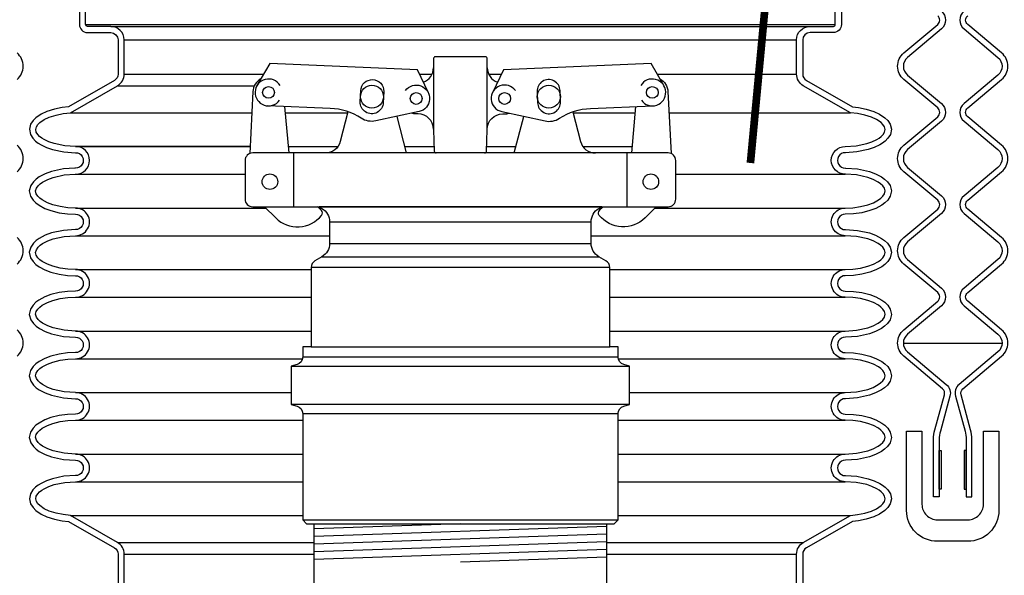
# Model space of a CAD drawing. Extents: x -169 to 7270, y -140 to 2984.
# Tile 615 of 656: x 6723 to 6739, y 971 to 980. Entities that reach past the tile are written whole.
import ezdxf

# ---------------------------------------------------------------- set-up
doc = ezdxf.new("R2010")
doc.units = 0
doc.header["$MEASUREMENT"] = 0
doc.header["$PDSIZE"] = 1
doc.layers.get('DEFPOINTS').update_dxf_attribs({"linetype": 'CONTINUOUS'})
for name, color, linetype in [('ADAPTOR', 3, 'CONTINUOUS'), ('DIM', 3, 'CONTINUOUS'), ('FILL-CAP', 1, 'CONTINUOUS'), ('FRP-SUMP', 2, 'CONTINUOUS'), ('GALV-4-PIPE', 4, 'CONTINUOUS'), ('MULTI-PORT-MANHOLE', 4, 'CONTINUOUS'), ('MULTI-PORT-SHROUD', 1, 'CONTINUOUS'), ('MULTI-PORT-SPILL-BUCKET', 1, 'CONTINUOUS'), ('MULTI-PORT-SPILL-BUCKET-SHROUD', 1, 'CONTINUOUS')]:
    doc.layers.add(name, color=color, linetype=linetype)
doc.styles.add('SIMPLEX', font='simplex')
doc.dimstyles.new('DIM64', dxfattribs={"dimscale": 64, "dimtxt": 0.09375, "dimasz": 0.09375, "dimexe": 0.0625, "dimexo": 0.0625, "dimgap": 0.046875, "dimtad": 1, "dimdec": 4, "dimzin": 3, "dimdsep": 46, "dimlunit": 4, "dimtxsty": 'SIMPLEX', "dimcen": 0, "dimclrd": 256, "dimclre": 256, "dimclrt": 256, "dimadec": 0, "dimazin": 0, "dimtfac": 1, "dimtdec": 4, "dimtmove": 0, "dimatfit": 3, "dimfxl": 1, "dimfrac": 2, "dimtolj": 1, "dimtzin": 0, "dimarcsym": 0})

# ---------------------------------------------------------------- blocks, each defined once
blk = doc.blocks.new('*D74')
at = {"layer": 'DEFPOINTS', "color": 0, "transparency": 16777216}
for p in [(7015.7, 978.296), (6391.694, 978.015), (6391.694, 700.523)]:
    blk.add_point(p, dxfattribs=at)
at = {"layer": 'DIM', "lineweight": -2, "transparency": 16777216}
for p, q in [((7015.7, 974.296), (7015.7, 696.523)), ((6391.694, 974.015), (6391.694, 696.523)), ((7009.7, 700.523), (6397.694, 700.523))]:
    blk.add_line(p, q, dxfattribs=at)
at = {"layer": 'DIM', "transparency": 16777216}
for points in [[(6397.694, 701.523), (6397.694, 699.523), (6391.694, 700.523)], [(7009.7, 701.523), (7009.7, 699.523), (7015.7, 700.523)]]:
    blk.add_solid(points, dxfattribs=at)
at = {"layer": 'DIM', "transparency": 16777216, "insert": (6703.697, 708.095), "char_height": 6, "attachment_point": 5, "style": 'SIMPLEX'}
blk.add_mtext('\\A1;52\'-0" (F.V. TANK SLAB)', dxfattribs=at)

msp = doc.modelspace()

# ---------------------------------------------------------------- linework, layer by layer
at = {"layer": 'ADAPTOR', "color": 7}
for p, q in [((6727.57544, 976.74487), (6731.82544, 976.74487)), ((6727.57544, 976.393), (6731.82598, 976.393)), ((6727.44985, 976.17677), (6731.95104, 976.17677)), ((6732.12673, 976.00217), (6727.27416, 976.00217)), ((6727.27416, 974.71031), (6732.12673, 974.71031)), ((6732.26294, 974.54418), (6727.13741, 974.54418)), ((6726.95044, 974.39781), (6732.45044, 974.39781)), ((6732.45045, 973.77281), (6726.95045, 973.77281)), ((6732.26348, 973.62231), (6727.13794, 973.62231)), ((6727.13805, 971.89761), (6732.26305, 971.89761))]:
    msp.add_line(p, q, dxfattribs=at)
at = {"layer": 'ADAPTOR', "linetype": 'Continuous'}
msp.add_lwpolyline([(6731.99775, 976.98881), (6727.40314, 976.98881), (6727.45085, 976.96114, -0.26744182), (6727.57544, 976.74487), (6727.57544, 976.39263, -0.26792575), (6727.45046, 976.17613), (6727.33665, 976.11041, 0.26792575), (6727.27416, 976.00217), (6727.27416, 974.71031), (6727.13794, 974.71031), (6727.13794, 974.54413, -0.33900864), (6727.04549, 974.42344), (6726.95044, 974.39781), (6726.95044, 973.77281), (6727.04549, 973.74718, -0.33899174), (6727.13794, 973.6265), (6727.13805, 971.89761), (6727.20055, 971.83511), (6732.20034, 971.83511), (6732.26284, 971.89761), (6732.26295, 973.6265, -0.33899174), (6732.3554, 973.74718), (6732.45045, 973.77281), (6732.45045, 974.39781), (6732.3554, 974.42344, -0.33900864), (6732.26295, 974.54413), (6732.26295, 974.71031), (6732.12673, 974.71031), (6732.12673, 976.00217, 0.26792575), (6732.06424, 976.11041), (6731.95043, 976.17613, -0.26792575), (6731.82545, 976.39263), (6731.82545, 976.74487, -0.26744182), (6731.95004, 976.96114), (6731.99775, 976.98881)], format="xyb", dxfattribs=at)
at = {"layer": 'FILL-CAP', "linetype": 'Continuous'}
for p, q in [((6726.91539, 977.86381), (6726.84951, 978.61793)), ((6732.4855, 977.86381), (6732.55138, 978.61793)), ((6729.26295, 978.24931), (6729.26295, 978.23881))]:
    msp.add_line(p, q, dxfattribs=at)
at = {"layer": 'FILL-CAP', "color": 2, "linetype": 'Continuous'}
for p, q in [((6728.82498, 977.86457), (6728.67225, 978.45874)), ((6730.57591, 977.86457), (6730.72864, 978.45874)), ((6726.99295, 976.98881), (6726.99295, 977.86381)), ((6732.40795, 976.98881), (6732.40795, 977.86381))]:
    msp.add_line(p, q, dxfattribs=at)
at = {"layer": 'FILL-CAP', "linetype": 'Continuous'}
for points in [[(6730.09467, 977.86381, 0.40402622), (6730.1259, 977.89397), (6730.13795, 978.23881), (6730.13795, 978.24931), (6730.13795, 979.39506, 0.41421356), (6730.1067, 979.42631), (6729.2942, 979.42631, 0.41421356), (6729.26295, 979.39506), (6729.26295, 978.23881), (6729.27499, 977.89397, 0.40402622), (6729.30622, 977.86381)], [(6726.4587, 979.06988, 0.2587825), (6726.32867, 978.86016), (6726.27772, 977.85434)], [(6732.94219, 979.06988, -0.2587825), (6733.07222, 978.86016), (6733.12317, 977.85434)], [(6728.80632, 978.87964, -1.44499019), (6729.02802, 978.53552), (6728.3256, 978.38393, -0.19970767), (6728.08987, 978.42723, 0.13452379), (6727.58629, 978.58769), (6726.57367, 978.62926)], [(6730.59457, 978.87964, 1.44499019), (6730.37287, 978.53552), (6731.07529, 978.38393, 0.19970767), (6731.31102, 978.42723, -0.13452379), (6731.8146, 978.58769), (6732.82722, 978.62926)]]:
    msp.add_lwpolyline(points, format="xyb", dxfattribs=at)
for points in [[(6729.17937, 978.84341), (6729.0011, 979.2177), (6726.60187, 979.31618), (6726.39352, 978.95775)], [(6733.00737, 978.95775), (6732.79902, 979.31618), (6730.39979, 979.2177), (6730.22152, 978.84341)]]:
    msp.add_lwpolyline(points, dxfattribs=at)
for points in [[(6728.07983, 978.87645, -1), (6728.45451, 978.86107), (6728.44713, 978.68122, -1.00000015), (6728.07244, 978.6966)], [(6731.32106, 978.87645, 1), (6730.94638, 978.86107), (6730.95376, 978.68122, 1.00000015), (6731.32845, 978.6966)], [(6733.07545, 976.98881, 0.41421356), (6733.20045, 977.11381), (6733.20045, 977.73881, 0.41421356), (6733.07545, 977.86381), (6726.32545, 977.86381, 0.41421356), (6726.20045, 977.73881), (6726.20045, 977.11381, 0.41421356), (6726.32545, 976.98881)]]:
    msp.add_lwpolyline(points, format="xyb", close=True, dxfattribs=at)
at = {"layer": 'FILL-CAP', "color": 2, "linetype": 'Continuous'}
for points in [[(6727.87283, 978.53337), (6727.74898, 978.05157, -0.34229985), (6727.50685, 977.86381)], [(6729.26295, 978.24931, 0.41421356), (6729.01295, 978.49931), (6728.98194, 978.49931, -0.08282474), (6728.90969, 978.50998)], [(6730.13795, 978.24931, -0.41421356), (6730.38795, 978.49931), (6730.41895, 978.49931, 0.08282474), (6730.4912, 978.50998)], [(6731.52806, 978.53337), (6731.65191, 978.05157, 0.34229985), (6731.89404, 977.86381)], [(6726.51762, 976.98881), (6726.70047, 976.80669, 0.44640039), (6727.44374, 976.84861, 0.36107386), (6727.44228, 976.92845, 0.04329968), (6727.38041, 976.98881)], [(6732.88327, 976.98881), (6732.70042, 976.80669, -0.44640039), (6731.95715, 976.84861, -0.36107386), (6731.95861, 976.92845, -0.04329968), (6732.02048, 976.98881)]]:
    msp.add_lwpolyline(points, format="xyb", dxfattribs=at)
at = {"layer": 'FILL-CAP', "color": 1, "linetype": 'Continuous'}
for centre, radius in [((6726.58264, 978.84782), 0.0955), ((6728.26348, 978.77883), 0.1875), ((6731.13741, 978.77883), 0.1875), ((6732.81825, 978.84782), 0.0955), ((6728.98195, 978.74931), 0.0955), ((6730.41895, 978.74931), 0.096), ((6726.60495, 977.39581), 0.126), ((6732.79595, 977.39581), 0.126)]:
    msp.add_circle(centre, radius, dxfattribs=at)
at = {"layer": 'FILL-CAP', "color": 2, "linetype": 'Continuous'}
for centre, start, end in [((6729.01295, 979.24931), 289.892293, 0), ((6730.38795, 979.24931), 180, 250.107707)]:
    msp.add_arc(centre, 0.25, start, end, dxfattribs=at)
at = {"layer": 'FILL-CAP', "linetype": 'Continuous'}
for centre, start, end in [((6726.58272, 978.84782), 31.207476, 324.090131), ((6732.81817, 978.84782), 215.909869, 148.792524)]:
    msp.add_arc(centre, 0.2188, start, end, dxfattribs=at)
at = {"layer": 'FRP-SUMP'}
msp.add_lwpolyline([(6737.20045, 973.34109), (6737.20045, 972.15031, 0.41588828), (6737.45187, 971.90032, -0.00101043), (6737.70045, 971.90124, -0.00101043), (6737.94902, 971.90032, 0.41588828), (6738.20045, 972.15031), (6738.20045, 973.34109), (6738.45017, 973.34109), (6738.45017, 972.05054, -0.41546764), (6737.94803, 971.55055, 0.00103576), (6737.70045, 971.55109, 0.00103576), (6737.45286, 971.55055, -0.41546764), (6736.95072, 972.05054), (6736.95072, 973.34109)], format="xyb", close=True, dxfattribs=at)
at = {"layer": 'GALV-4-PIPE', "color": 7}
for p, q in [((6729.70045, 971.83511), (6727.32545, 971.75511)), ((6732.07545, 971.79003), (6727.32545, 971.63004)), ((6732.07545, 971.66496), (6727.32545, 971.50497)), ((6732.07545, 971.53989), (6727.32545, 971.3799)), ((6732.07545, 971.41482), (6727.32545, 971.25483)), ((6732.07545, 971.28975), (6729.70045, 971.20975))]:
    msp.add_line(p, q, dxfattribs=at)
at = {"layer": 'GALV-4-PIPE', "linetype": 'Continuous'}
msp.add_lwpolyline([(6727.32545, 969.48473), (6727.32545, 971.83511), (6732.07545, 971.83511), (6732.07545, 969.48473, -0.41421356), (6732.02857, 969.43786), (6727.37232, 969.43786, -0.41421356)], format="xyb", close=True, dxfattribs=at)
at = {"layer": 'MULTI-PORT-MANHOLE', "color": 7, "linetype": 'Continuous'}
msp.add_line((6738.50229, 974.76471), (6736.8986, 974.76471), dxfattribs=at)
at = {"layer": 'MULTI-PORT-SHROUD', "color": 1, "linetype": 'Continuous'}
for points in [[(6737.51683, 980.16718, -0.46630905), (6737.51683, 979.87992), (6736.96537, 979.41718, 0.46630905), (6736.96537, 979.12992), (6737.51683, 978.66718, -0.46630905), (6737.51683, 978.37992), (6736.96537, 977.91718, 0.46630905), (6736.96537, 977.62992), (6737.51683, 977.16718, -0.46630905), (6737.51683, 976.87992), (6736.96537, 976.41718, 0.46630905), (6736.96537, 976.12992), (6737.51683, 975.66718, -0.46630905), (6737.51683, 975.37992), (6736.96537, 974.91718, 0.46630785), (6736.96537, 974.62992), (6737.59583, 974.10089, -0.29327778), (6737.65609, 973.90753), (6737.4996, 973.33865)], [(6737.88406, 980.16718, 0.46630905), (6737.88406, 979.87992), (6738.43552, 979.41718, -0.46630905), (6738.43552, 979.12992), (6737.88406, 978.66718, 0.46630905), (6737.88406, 978.37992), (6738.43552, 977.91718, -0.46630905), (6738.43552, 977.62992), (6737.88406, 977.16718, 0.46630905), (6737.88406, 976.87992), (6738.43552, 976.41718, -0.46630905), (6738.43552, 976.12992), (6737.88406, 975.66718, 0.46630905), (6737.88406, 975.37992), (6738.43552, 974.91718, -0.46630785), (6738.43552, 974.62992), (6737.80506, 974.10089, 0.29327778), (6737.7448, 973.90753), (6737.90129, 973.33865)], [(6737.4996, 973.33865, 0.06721269), (6737.4817, 973.20603), (6737.4817, 972.27355), (6737.38795, 972.27355), (6737.38795, 973.20603, -0.06721269), (6737.40921, 973.36351), (6737.5657, 973.9324, 0.29327737), (6737.53557, 974.02908), (6736.90511, 974.5581, -0.46630694), (6736.90511, 974.989), (6737.45657, 975.45173, 0.46630723), (6737.45657, 975.59537), (6736.90511, 976.0581, -0.46630723), (6736.90511, 976.489), (6737.45657, 976.95173, 0.46630723), (6737.45657, 977.09537), (6736.90511, 977.5581, -0.46630723), (6736.90511, 977.989), (6737.45657, 978.45173, 0.46630723), (6737.45657, 978.59537), (6736.90511, 979.0581, -0.46630723), (6736.90511, 979.489), (6737.45657, 979.95173, 0.46630723), (6737.45657, 980.09537)], [(6737.90129, 973.33865, -0.06721269), (6737.9192, 973.20603), (6737.9192, 972.27355), (6738.01295, 972.27355), (6738.01295, 973.20603, 0.06721269), (6737.99168, 973.36351), (6737.83519, 973.9324, -0.29327737), (6737.86532, 974.02908), (6738.49578, 974.5581, 0.46630694), (6738.49578, 974.989), (6737.94432, 975.45173, -0.46630723), (6737.94432, 975.59537), (6738.49578, 976.0581, 0.46630723), (6738.49578, 976.489), (6737.94432, 976.95173, -0.46630723), (6737.94432, 977.09537), (6738.49578, 977.5581, 0.46630723), (6738.49578, 977.989), (6737.94432, 978.45173, -0.46630723), (6737.94432, 978.59537), (6738.49578, 979.0581, 0.46630723), (6738.49578, 979.489), (6737.94432, 979.95173, -0.46630723), (6737.94432, 980.09537)], [(6722.49578, 979.0581, 0.46630723), (6722.49578, 979.489)], [(6722.49578, 977.5581, 0.46630723), (6722.49578, 977.989)], [(6722.49578, 976.0581, 0.46630723), (6722.49578, 976.489)], [(6722.49578, 974.5581, 0.46630694), (6722.49578, 974.989)]]:
    msp.add_lwpolyline(points, format="xyb", dxfattribs=at)
at = {"layer": 'MULTI-PORT-SHROUD', "color": 7, "linetype": 'Continuous'}
for points in [[(6737.4817, 972.39855), (6737.4817, 973.02355), (6737.5117, 973.02355), (6737.5117, 972.39855)], [(6737.9192, 972.39855), (6737.9192, 973.02355), (6737.8892, 973.02355), (6737.8892, 972.39855)]]:
    msp.add_lwpolyline(points, close=True, dxfattribs=at)
at = {"layer": 'MULTI-PORT-SPILL-BUCKET', "color": 7, "const_width": 0.125}
msp.add_lwpolyline([(6734.73976, 981.1855), (6734.41336, 977.70075)], dxfattribs=at)
at = {"layer": 'MULTI-PORT-SPILL-BUCKET-SHROUD', "color": 7, "linetype": 'Continuous'}
for p, q in [((6723.60857, 979.95254), (6735.79232, 979.95254)), ((6724.01919, 979.92129), (6735.3817, 979.92129)), ((6724.23794, 979.70254), (6735.16295, 979.70254)), ((6724.23794, 979.1454), (6726.5026, 979.1454)), ((6729.03553, 979.1454), (6729.24033, 979.1454)), ((6730.16056, 979.1454), (6730.36536, 979.1454)), ((6732.89829, 979.1454), (6735.16295, 979.1454)), ((6724.12816, 978.95572), (6726.3524, 978.95572)), ((6723.36184, 978.5155), (6726.31122, 978.5155)), ((6726.85846, 978.5155), (6727.86823, 978.5155)), ((6731.53266, 978.5155), (6732.54243, 978.5155)), ((6733.08967, 978.5155), (6736.03905, 978.5155)), ((6723.44798, 977.96816), (6726.28349, 977.96816)), ((6726.28349, 977.96816), (6723.44798, 977.96816)), ((6726.90628, 977.96816), (6727.71004, 977.96816)), ((6728.79835, 977.96816), (6729.2724, 977.96816)), ((6730.12849, 977.96816), (6730.60254, 977.96816)), ((6731.69085, 977.96816), (6732.49461, 977.96816)), ((6723.44798, 977.51816), (6726.20045, 977.51816)), ((6733.20045, 977.51816), (6735.95291, 977.51816)), ((6723.44798, 976.96816), (6726.53835, 976.96816)), ((6727.40405, 976.96816), (6727.43875, 976.96816)), ((6731.96214, 976.96816), (6731.99684, 976.96816)), ((6732.86254, 976.96816), (6735.95291, 976.96816)), ((6723.44798, 976.51816), (6727.57544, 976.51816)), ((6731.82545, 976.51816), (6735.95291, 976.51816)), ((6723.44797, 975.96816), (6727.27416, 975.96816)), ((6732.12673, 975.96816), (6735.95292, 975.96816)), ((6723.44797, 975.51816), (6727.27416, 975.51816)), ((6732.12673, 975.51816), (6735.95292, 975.51816)), ((6723.44797, 974.96816), (6727.27416, 974.96816)), ((6732.12673, 974.96816), (6735.95292, 974.96816)), ((6723.44797, 974.51816), (6727.13522, 974.51816)), ((6732.26567, 974.51816), (6735.95292, 974.51816)), ((6723.44798, 973.96816), (6726.95044, 973.96816)), ((6732.45045, 973.96816), (6735.95291, 973.96816)), ((6723.44798, 973.51816), (6727.13795, 973.51816)), ((6732.26294, 973.51816), (6735.95291, 973.51816)), ((6723.44798, 972.96816), (6727.13798, 972.96816)), ((6732.26291, 972.96816), (6735.95291, 972.96816)), ((6723.44798, 972.51816), (6727.13801, 972.51816)), ((6732.26288, 972.51816), (6735.95291, 972.51816)), ((6723.36184, 971.97082), (6727.13805, 971.97082)), ((6732.26284, 971.97082), (6736.03905, 971.97082)), ((6724.12816, 971.5306), (6727.32545, 971.5306)), ((6732.07545, 971.5306), (6735.27273, 971.5306)), ((6724.23794, 971.34092), (6727.32545, 971.34092)), ((6732.07545, 971.34092), (6735.16295, 971.34092))]:
    msp.add_line(p, q, dxfattribs=at)
at = {"layer": 'MULTI-PORT-SPILL-BUCKET-SHROUD', "color": 1, "linetype": 'Continuous'}
for points in [[(6723.50857, 980.23422), (6723.50857, 979.95254, 0.41421356), (6723.63982, 979.82129), (6724.01919, 979.82129, -0.41421356), (6724.13794, 979.70254), (6724.13794, 979.1454, -0.26853007), (6724.07835, 979.04244), (6723.33043, 978.61279), (6723.22992, 978.60239), (6723.10497, 978.57718), (6722.98198, 978.53719), (6722.88878, 978.49371), (6722.8019, 978.4341), (6722.75663, 978.38952), (6722.71655, 978.32961), (6722.69645, 978.24819), (6722.71276, 978.16474), (6722.7522, 978.10205), (6722.79572, 978.05777), (6722.8402, 978.02327), (6722.88705, 977.99407), (6722.97705, 977.95102), (6723.07218, 977.91844), (6723.25818, 977.87986), (6723.44531, 977.86813, -1.02213573), (6723.44518, 977.61819), (6723.43549, 977.61756), (6723.2483, 977.60527), (6723.05353, 977.56234), (6722.95289, 977.5252), (6722.85802, 977.47496), (6722.80872, 977.43961), (6722.76227, 977.39581), (6722.71896, 977.33458), (6722.69496, 977.24869), (6722.71459, 977.16069), (6722.75705, 977.09644), (6722.80348, 977.05096), (6722.85281, 977.0147), (6722.94771, 976.96334), (6723.0474, 976.92597), (6723.17941, 976.8926), (6723.31343, 976.8739), (6723.44613, 976.86815, -1.01877101), (6723.44518, 976.61819), (6723.2483, 976.60527), (6723.05352, 976.56234), (6722.95288, 976.5252), (6722.85801, 976.47496), (6722.80871, 976.43961), (6722.76227, 976.39581), (6722.71895, 976.33458), (6722.69495, 976.24868), (6722.71459, 976.16069), (6722.75704, 976.09644), (6722.80347, 976.05096), (6722.85281, 976.0147), (6722.9477, 975.96334), (6723.04739, 975.92597), (6723.17941, 975.8926), (6723.31343, 975.8739), (6723.44612, 975.86815, -1.01490594), (6723.44612, 975.61818), (6723.31338, 975.61242), (6723.17931, 975.5937), (6723.04725, 975.56031), (6722.94753, 975.5229), (6722.85261, 975.47149), (6722.80326, 975.43519), (6722.75682, 975.38963), (6722.71441, 975.32523), (6722.69496, 975.23714), (6722.71917, 975.15133), (6722.76254, 975.09021), (6722.80901, 975.04647), (6722.85832, 975.01116), (6722.95324, 974.96097), (6723.05391, 974.92387), (6723.24874, 974.88099), (6723.44518, 974.86813, -1.01873998), (6723.44612, 974.61818), (6723.31343, 974.61243), (6723.17941, 974.59372), (6723.04739, 974.56035), (6722.9477, 974.52298), (6722.85281, 974.47162), (6722.80347, 974.43537), (6722.75704, 974.38988), (6722.71459, 974.32563), (6722.69495, 974.23764), (6722.71895, 974.15175), (6722.76227, 974.09052), (6722.80871, 974.04671), (6722.85801, 974.01137), (6722.95288, 973.96113), (6723.05352, 973.92399), (6723.2483, 973.88105), (6723.44518, 973.86813, -1.01877171), (6723.44613, 973.61818), (6723.31343, 973.61243), (6723.17941, 973.59372), (6723.04739, 973.56035), (6722.94771, 973.52298), (6722.85281, 973.47162), (6722.80348, 973.43537), (6722.75705, 973.38988), (6722.71459, 973.32563), (6722.69496, 973.23764), (6722.71896, 973.15175), (6722.76227, 973.09052), (6722.80872, 973.04671), (6722.85802, 973.01137), (6722.95289, 972.96113), (6723.05353, 972.92399), (6723.2483, 972.88105), (6723.44518, 972.86813, -1.0221364), (6723.44531, 972.61819), (6723.25818, 972.60647), (6723.07218, 972.56788), (6722.97705, 972.53531), (6722.88705, 972.49225), (6722.8402, 972.46306), (6722.79572, 972.42856), (6722.7522, 972.38428), (6722.71276, 972.32159), (6722.69645, 972.23814), (6722.71655, 972.15672), (6722.75663, 972.09681), (6722.8019, 972.05222), (6722.88878, 971.99262), (6722.98198, 971.94913), (6723.10497, 971.90914), (6723.22992, 971.88394), (6723.33043, 971.87354), (6724.07835, 971.44389, -0.26853007), (6724.13794, 971.34092), (6724.13794, 970.78379, -0.41421356)], [(6724.23794, 970.78379), (6724.23794, 971.34092, 0.26853007), (6724.12816, 971.5306), (6723.36184, 971.97082), (6723.24499, 971.98291), (6723.1304, 972.00603), (6723.01872, 972.04234), (6722.93854, 972.07975), (6722.86577, 972.12968), (6722.83407, 972.16089), (6722.80943, 972.19773), (6722.79884, 972.24065), (6722.80733, 972.28412), (6722.83109, 972.32188), (6722.86232, 972.35366), (6722.89744, 972.3809), (6722.93522, 972.40444), (6723.01496, 972.44259), (6723.09864, 972.47124), (6723.27153, 972.50711), (6723.44798, 972.51816, 1.00000067), (6723.44798, 972.96816), (6723.26242, 972.98034), (6723.08173, 973.02017), (6722.99378, 973.05263), (6722.91079, 973.09658), (6722.87244, 973.12407), (6722.83815, 973.15642), (6722.81061, 973.19535), (6722.79803, 973.24037), (6722.80818, 973.28587), (6722.83462, 973.32589), (6722.8684, 973.35898), (6722.90648, 973.38696), (6722.98926, 973.43176), (6723.07729, 973.46477), (6723.19863, 973.49544), (6723.32253, 973.51273), (6723.44798, 973.51816, 1.00000067), (6723.44798, 973.96816), (6723.26241, 973.98034), (6723.08173, 974.02017), (6722.99377, 974.05263), (6722.91078, 974.09658), (6722.87244, 974.12407), (6722.83814, 974.15642), (6722.8106, 974.19535), (6722.79802, 974.24037), (6722.80817, 974.28587), (6722.83461, 974.32589), (6722.86839, 974.35898), (6722.90647, 974.38696), (6722.98925, 974.43176), (6723.07729, 974.46477), (6723.19863, 974.49544), (6723.32252, 974.51273), (6723.44797, 974.51816, 1.00000016), (6723.44797, 974.96816), (6723.26283, 974.98028), (6723.08208, 975.02006), (6722.99408, 975.05249), (6722.91105, 975.0964), (6722.87267, 975.12388), (6722.83833, 975.1562), (6722.81072, 975.19511), (6722.79803, 975.24011), (6722.80808, 975.28565), (6722.83446, 975.32571), (6722.86823, 975.35884), (6722.90631, 975.38685), (6722.9891, 975.43169), (6723.07716, 975.46473), (6723.19854, 975.49542), (6723.32248, 975.51272), (6723.44797, 975.51816, 1.00000017), (6723.44797, 975.96816), (6723.32252, 975.9736), (6723.19863, 975.99089), (6723.07729, 976.02156), (6722.98925, 976.05456), (6722.90647, 976.09936), (6722.86839, 976.12735), (6722.83461, 976.16044), (6722.80817, 976.20045), (6722.79802, 976.24596), (6722.8106, 976.29097), (6722.83814, 976.32991), (6722.87244, 976.36226), (6722.91078, 976.38975), (6722.99377, 976.43369), (6723.08173, 976.46615), (6723.26241, 976.50599), (6723.44798, 976.51816, 1.00000017), (6723.44798, 976.96816), (6723.32253, 976.9736), (6723.19863, 976.99089), (6723.07729, 977.02156), (6722.98926, 977.05456), (6722.90648, 977.09936), (6722.8684, 977.12735), (6722.83462, 977.16044), (6722.80818, 977.20045), (6722.79803, 977.24596), (6722.81061, 977.29097), (6722.83815, 977.32991), (6722.87244, 977.36226), (6722.91079, 977.38975), (6722.99378, 977.43369), (6723.08173, 977.46615), (6723.26242, 977.50599), (6723.44203, 977.51777), (6723.44798, 977.51816, 1), (6723.44798, 977.96816), (6723.27153, 977.97922), (6723.09864, 978.01508), (6723.01496, 978.04374), (6722.93522, 978.08188), (6722.89744, 978.10543), (6722.86232, 978.13266), (6722.83109, 978.16444), (6722.80733, 978.20221), (6722.79884, 978.24568), (6722.80943, 978.2886), (6722.83407, 978.32543), (6722.86577, 978.35664), (6722.93854, 978.40658), (6723.01872, 978.44398), (6723.1304, 978.48029), (6723.24499, 978.50341), (6723.36184, 978.5155), (6724.12816, 978.95572, 0.26853007), (6724.23794, 979.1454), (6724.23794, 979.70254, 0.41421356), (6724.01919, 979.92129), (6723.63982, 979.92129, -0.41421356), (6723.60857, 979.95254), (6723.60857, 980.22754, -0.33495079)]]:
    msp.add_lwpolyline(points, format="xyb", dxfattribs=at)
at = {"layer": 'MULTI-PORT-SPILL-BUCKET-SHROUD', "linetype": 'Continuous'}
for points in [[(6735.16295, 970.78379), (6735.16295, 971.34092, -0.26853007), (6735.27273, 971.5306), (6736.03905, 971.97082), (6736.1559, 971.98291), (6736.27049, 972.00603), (6736.38217, 972.04234), (6736.46235, 972.07975), (6736.53512, 972.12968), (6736.56682, 972.16089), (6736.59146, 972.19773), (6736.60206, 972.24065), (6736.59356, 972.28412), (6736.5698, 972.32188), (6736.53857, 972.35366), (6736.50345, 972.3809), (6736.46567, 972.40444), (6736.38593, 972.44259), (6736.30225, 972.47124), (6736.12936, 972.50711), (6735.95291, 972.51816, -1.00000067), (6735.95291, 972.96816), (6736.13847, 972.98034), (6736.31916, 973.02017), (6736.40711, 973.05263), (6736.4901, 973.09658), (6736.52845, 973.12407), (6736.56274, 973.15642), (6736.59028, 973.19535), (6736.60287, 973.24037), (6736.59271, 973.28587), (6736.56627, 973.32589), (6736.53249, 973.35898), (6736.49441, 973.38696), (6736.41163, 973.43176), (6736.3236, 973.46477), (6736.20226, 973.49544), (6736.07836, 973.51273), (6735.95291, 973.51816, -1.00000067), (6735.95291, 973.96816), (6736.13848, 973.98034), (6736.31916, 974.02017), (6736.40712, 974.05263), (6736.49011, 974.09658), (6736.52845, 974.12407), (6736.56275, 974.15642), (6736.59029, 974.19535), (6736.60287, 974.24037), (6736.59272, 974.28587), (6736.56628, 974.32589), (6736.5325, 974.35898), (6736.49442, 974.38696), (6736.41164, 974.43176), (6736.32361, 974.46477), (6736.20226, 974.49544), (6736.07837, 974.51273), (6735.95292, 974.51816, -1.00000016), (6735.95292, 974.96816), (6736.13806, 974.98028), (6736.31881, 975.02006), (6736.40681, 975.05249), (6736.48984, 975.0964), (6736.52822, 975.12388), (6736.56256, 975.1562), (6736.59017, 975.19511), (6736.60286, 975.24011), (6736.59281, 975.28565), (6736.56643, 975.32571), (6736.53266, 975.35884), (6736.49458, 975.38685), (6736.41179, 975.43169), (6736.32373, 975.46473), (6736.20235, 975.49542), (6736.07841, 975.51272), (6735.95292, 975.51816, -1.00000017), (6735.95292, 975.96816), (6736.07837, 975.9736), (6736.20226, 975.99089), (6736.32361, 976.02156), (6736.41164, 976.05456), (6736.49442, 976.09936), (6736.5325, 976.12735), (6736.56628, 976.16044), (6736.59272, 976.20045), (6736.60287, 976.24596), (6736.59029, 976.29097), (6736.56275, 976.32991), (6736.52845, 976.36226), (6736.49011, 976.38975), (6736.40712, 976.43369), (6736.31916, 976.46615), (6736.13848, 976.50599), (6735.95291, 976.51816, -1.00000017), (6735.95291, 976.96816), (6736.07836, 976.9736), (6736.20226, 976.99089), (6736.3236, 977.02156), (6736.41163, 977.05456), (6736.49441, 977.09936), (6736.53249, 977.12735), (6736.56627, 977.16044), (6736.59271, 977.20045), (6736.60287, 977.24596), (6736.59028, 977.29097), (6736.56274, 977.32991), (6736.52845, 977.36226), (6736.4901, 977.38975), (6736.40711, 977.43369), (6736.31916, 977.46615), (6736.13847, 977.50599), (6735.95886, 977.51777), (6735.95291, 977.51816, -1), (6735.95291, 977.96816), (6736.12936, 977.97922), (6736.30225, 978.01508), (6736.38593, 978.04374), (6736.46567, 978.08188), (6736.50345, 978.10543), (6736.53857, 978.13266), (6736.5698, 978.16444), (6736.59356, 978.20221), (6736.60206, 978.24568), (6736.59146, 978.2886), (6736.56682, 978.32543), (6736.53512, 978.35664), (6736.46235, 978.40658), (6736.38217, 978.44398), (6736.27049, 978.48029), (6736.1559, 978.50341), (6736.03905, 978.5155), (6735.27273, 978.95572, -0.26853007), (6735.16295, 979.1454), (6735.16295, 979.70254, -0.41421356), (6735.3817, 979.92129), (6735.76107, 979.92129, 0.41421356), (6735.79232, 979.95254), (6735.79232, 980.22754, 0.33495079)], [(6735.89232, 980.23422), (6735.89232, 979.95254, -0.41421356), (6735.76107, 979.82129), (6735.3817, 979.82129, 0.41421356), (6735.26295, 979.70254), (6735.26295, 979.1454, 0.26853007), (6735.32254, 979.04244), (6736.07046, 978.61279), (6736.17097, 978.60239), (6736.29592, 978.57718), (6736.41891, 978.53719), (6736.51211, 978.49371), (6736.59899, 978.4341), (6736.64426, 978.38952), (6736.68434, 978.32961), (6736.70444, 978.24819), (6736.68813, 978.16474), (6736.64869, 978.10205), (6736.60517, 978.05777), (6736.56069, 978.02327), (6736.51384, 977.99407), (6736.42384, 977.95102), (6736.32871, 977.91844), (6736.14271, 977.87986), (6735.95558, 977.86813, 1.02213573), (6735.95571, 977.61819), (6735.9654, 977.61756), (6736.15259, 977.60527), (6736.34736, 977.56234), (6736.448, 977.5252), (6736.54287, 977.47496), (6736.59217, 977.43961), (6736.63862, 977.39581), (6736.68193, 977.33458), (6736.70593, 977.24869), (6736.6863, 977.16069), (6736.64384, 977.09644), (6736.59741, 977.05096), (6736.54808, 977.0147), (6736.45318, 976.96334), (6736.35349, 976.92597), (6736.22148, 976.8926), (6736.08746, 976.8739), (6735.95476, 976.86815, 1.01877101), (6735.95571, 976.61819), (6736.1526, 976.60527), (6736.34737, 976.56234), (6736.44801, 976.5252), (6736.54288, 976.47496), (6736.59218, 976.43961), (6736.63862, 976.39581), (6736.68194, 976.33458), (6736.70594, 976.24868), (6736.6863, 976.16069), (6736.64385, 976.09644), (6736.59742, 976.05096), (6736.54808, 976.0147), (6736.45319, 975.96334), (6736.3535, 975.92597), (6736.22148, 975.8926), (6736.08746, 975.8739), (6735.95477, 975.86815, 1.01490594), (6735.95477, 975.61818), (6736.08751, 975.61242), (6736.22158, 975.5937), (6736.35364, 975.56031), (6736.45336, 975.5229), (6736.54828, 975.47149), (6736.59763, 975.43519), (6736.64407, 975.38963), (6736.68648, 975.32523), (6736.70593, 975.23714), (6736.68172, 975.15133), (6736.63835, 975.09021), (6736.59188, 975.04647), (6736.54257, 975.01116), (6736.44765, 974.96097), (6736.34698, 974.92387), (6736.15215, 974.88099), (6735.95571, 974.86813, 1.01873998), (6735.95477, 974.61818), (6736.08746, 974.61243), (6736.22148, 974.59372), (6736.3535, 974.56035), (6736.45319, 974.52298), (6736.54808, 974.47162), (6736.59742, 974.43537), (6736.64385, 974.38988), (6736.6863, 974.32563), (6736.70594, 974.23764), (6736.68194, 974.15175), (6736.63862, 974.09052), (6736.59218, 974.04671), (6736.54288, 974.01137), (6736.44801, 973.96113), (6736.34737, 973.92399), (6736.1526, 973.88105), (6735.95571, 973.86813, 1.01877171), (6735.95476, 973.61818), (6736.08746, 973.61243), (6736.22148, 973.59372), (6736.3535, 973.56035), (6736.45318, 973.52298), (6736.54808, 973.47162), (6736.59741, 973.43537), (6736.64384, 973.38988), (6736.6863, 973.32563), (6736.70593, 973.23764), (6736.68193, 973.15175), (6736.63862, 973.09052), (6736.59217, 973.04671), (6736.54287, 973.01137), (6736.448, 972.96113), (6736.34736, 972.92399), (6736.15259, 972.88105), (6735.95571, 972.86813, 1.0221364), (6735.95558, 972.61819), (6736.14271, 972.60647), (6736.32871, 972.56788), (6736.42384, 972.53531), (6736.51384, 972.49225), (6736.56069, 972.46306), (6736.60517, 972.42856), (6736.64869, 972.38428), (6736.68813, 972.32159), (6736.70444, 972.23814), (6736.68434, 972.15672), (6736.64426, 972.09681), (6736.59899, 972.05222), (6736.51211, 971.99262), (6736.41891, 971.94913), (6736.29592, 971.90914), (6736.17097, 971.88394), (6736.07046, 971.87354), (6735.32254, 971.44389, 0.26853007), (6735.26295, 971.34092), (6735.26295, 970.78379, 0.41421356)]]:
    msp.add_lwpolyline(points, format="xyb", dxfattribs=at)

# ---------------------------------------------------------------- dimensions: what is measured, and where the dimension line sits
at = {"layer": 'DIM'}
dim = msp.add_linear_dim(base=(6391.69428, 700.52328), p1=(7015.70045, 978.29596), p2=(6391.69428, 978.01471), angle=180, text='<> (F.V. TANK SLAB)', dimstyle='DIM64', dxfattribs=at)
dim.commit()
dim.dimension.update_dxf_attribs({"geometry": '*D74', "text_midpoint": (6703.69736, 708.09471)})

doc.saveas('drawing.dxf')
